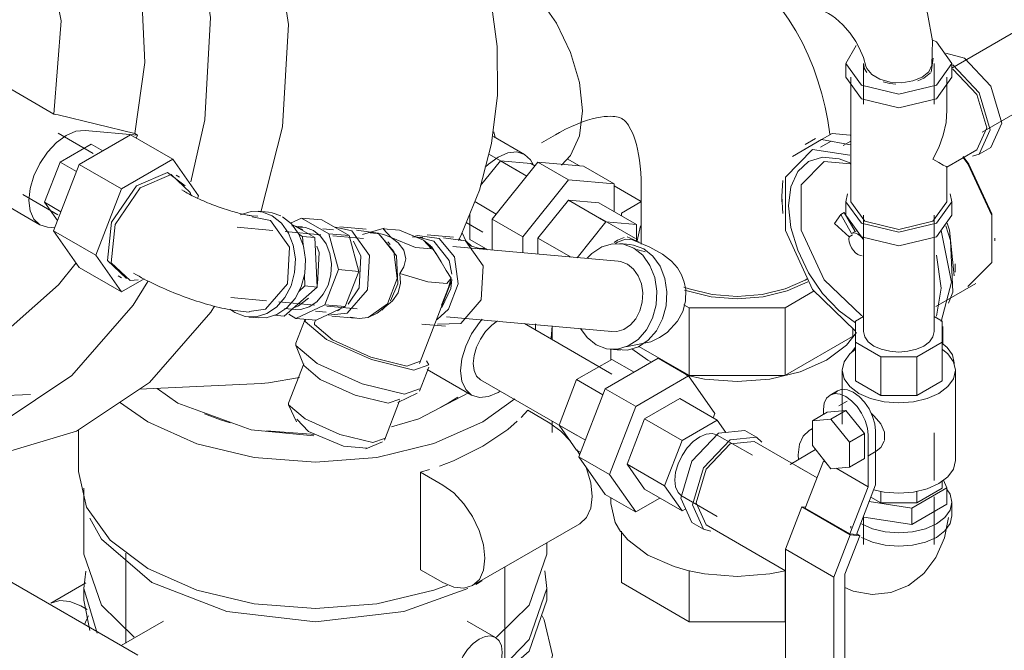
# Model space of a CAD drawing. Header units: centimetres. Extents: x -1589 to 108054, y -205274 to 31709.
# Tile 271 of 281: x 25607 to 25636, y 27437 to 27456. Entities that reach past the tile are written whole.
import ezdxf

# ---------------------------------------------------------------- set-up
doc = ezdxf.new("R2010")
doc.units = ezdxf.units.CM
doc.header["$LTSCALE"] = 0.01
doc.header["$MEASUREMENT"] = 0
doc.layers.add('P-PIPE', color=7, linetype='Continuous', lineweight=9)

msp = doc.modelspace()

# ---------------------------------------------------------------- linework, layer by layer
at = {"layer": 'P-PIPE'}
for p, q in [((25636.89481, 27455.44856), (25634.64325, 27454.14862)), ((25634.17462, 27454.93449), (25634.04775, 27455.00031)), ((25634.45578, 27454.59601), (25635.02315, 27454.44459)), ((25604.74205, 27454.37982), (25607.54688, 27452.76045)), ((25631.44325, 27454.28129), (25631.44325, 27453.87304)), ((25631.97325, 27454.28129), (25631.97325, 27453.05654)), ((25634.01921, 27454.02804), (25634.07679, 27454.44118)), ((25634.11325, 27453.05654), (25634.11325, 27454.28129)), ((25634.64325, 27453.87304), (25634.64325, 27454.28129)), ((25631.44325, 27453.87304), (25631.91188, 27453.21984)), ((25631.59325, 27453.87304), (25631.59325, 27450.11716)), ((25633.79985, 27453.84446), (25633.99749, 27454.00181)), ((25634.49325, 27452.83253), (25634.49325, 27453.87304)), ((25633.79985, 27453.84446), (25633.61597, 27453.75947)), ((25635.55565, 27452.21588), (25637.95981, 27453.60392)), ((25607.54688, 27452.76045), (25607.60954, 27452.74973)), ((25607.60954, 27452.74973), (25607.67149, 27452.73611)), ((25608.73509, 27451.56611), (25607.67443, 27452.17849)), ((25608.31068, 27451.23685), (25609.86203, 27452.13267)), ((25610.06702, 27452.12492), (25608.48543, 27452.26618)), ((25609.86203, 27452.13267), (25611.13482, 27451.39783)), ((25609.9905, 27452.1691), (25610.06702, 27452.12492)), ((25610.06702, 27452.12492), (25610.03196, 27452.03456)), ((25621.75172, 27451.54362), (25620.81566, 27452.08406)), ((25620.8591, 27452.05525), (25620.82038, 27452.22739)), ((25622.2603, 27451.89229), (25622.68457, 27452.13724)), ((25607.73303, 27451.31162), (25608.672, 27451.85383)), ((25608.672, 27451.85383), (25609.0256, 27451.64968)), ((25630.53008, 27452.02061), (25630.21188, 27451.8369)), ((25630.99827, 27451.94451), (25630.68008, 27451.7608)), ((25631.59325, 27451.94161), (25631.36041, 27451.80718)), ((25603.41626, 27451.56078), (25607.11974, 27449.42257)), ((25621.55369, 27451.04425), (25620.66943, 27451.55477)), ((25634.49348, 27451.15808), (25635.39459, 27451.67833)), ((25635.46959, 27451.54843), (25635.82315, 27451.75255)), ((25607.26362, 27450.10159), (25607.73303, 27451.31162)), ((25607.53513, 27449.23766), (25608.31068, 27451.23685)), ((25607.73303, 27451.31162), (25608.22868, 27451.02546)), ((25608.31068, 27451.23685), (25609.58347, 27450.502)), ((25611.13482, 27451.39783), (25609.58347, 27450.502)), ((25611.91061, 27450.29446), (25611.13482, 27451.39783)), ((25620.42376, 27450.60435), (25621.0211, 27451.34753)), ((25620.77363, 27449.59171), (25622.15242, 27451.30713)), ((25621.0211, 27451.34753), (25621.94038, 27451.26554)), ((25621.81601, 27450.88858), (25621.0211, 27451.34753)), ((25622.06238, 27451.19511), (25621.94038, 27451.26554)), ((25622.15242, 27451.30713), (25623.53135, 27451.18415)), ((25623.07166, 27450.77641), (25622.15242, 27451.30713)), ((25623.40788, 27451.19516), (25623.03263, 27451.41182)), ((25624.45059, 27450.65343), (25623.53135, 27451.18415)), ((25611.34071, 27450.85273), (25611.23426, 27450.91418)), ((25634.49325, 27450.11716), (25634.49325, 27451.15767)), ((25623.07166, 27450.77641), (25621.69287, 27449.06099)), ((25624.45059, 27450.65343), (25623.07166, 27450.77641)), ((25624.45065, 27449.81624), (25624.45059, 27450.65343)), ((25625.26421, 27450.12341), (25624.45059, 27450.59315)), ((25625.26421, 27450.64788), (25625.26421, 27448.93324)), ((25606.60943, 27450.33385), (25607.67009, 27449.72148)), ((25609.58347, 27450.502), (25608.80792, 27448.50282)), ((25611.47317, 27450.42984), (25611.40284, 27450.47045)), ((25611.87975, 27450.21493), (25611.91061, 27450.29446)), ((25607.65457, 27449.54555), (25607.26362, 27450.10159)), ((25607.26362, 27450.10159), (25607.75926, 27449.81543)), ((25620.89682, 27449.74497), (25620.24779, 27450.11969)), ((25622.15251, 27449.01999), (25623.07171, 27450.16361)), ((25623.07171, 27450.16361), (25623.99099, 27450.08162)), ((25624.20308, 27449.51041), (25623.07171, 27450.16361)), ((25625.12236, 27449.42843), (25623.99099, 27450.08162)), ((25625.25903, 27450.10958), (25624.66921, 27449.76905)), ((25629.50771, 27450.28046), (25629.50771, 27450.11716)), ((25631.44325, 27450.11716), (25631.44325, 27449.70891)), ((25631.59325, 27450.11716), (25632.01794, 27449.5252)), ((25634.64325, 27449.70891), (25634.64325, 27450.11716)), ((25613.69972, 27449.67626), (25613.516, 27449.69264)), ((25614.01924, 27449.79836), (25613.71304, 27449.82566)), ((25620.102, 27448.97831), (25620.10194, 27449.76073)), ((25624.66921, 27449.76905), (25624.66921, 27449.69005)), ((25631.28817, 27449.72775), (25631.0987, 27449.4582)), ((25631.28817, 27449.72775), (25631.39424, 27449.78899)), ((25631.61587, 27449.16016), (25631.28817, 27449.72775)), ((25631.39424, 27449.78899), (25631.72194, 27449.2214)), ((25631.44325, 27449.70891), (25631.91188, 27449.05571)), ((25631.97825, 27449.70891), (25631.97825, 27446.19695)), ((25634.10825, 27446.19695), (25634.10825, 27449.70891)), ((25615.02142, 27449.62267), (25614.68955, 27449.46528)), ((25614.71626, 27449.43937), (25615.41867, 27449.03383)), ((25615.84152, 27449.14918), (25615.02142, 27449.62267)), ((25615.63382, 27449.56805), (25615.02142, 27449.62267)), ((25615.63382, 27449.56805), (25616.45393, 27449.09457)), ((25619.99075, 27449.48709), (25620.48869, 27449.19961)), ((25620.7737, 27448.6546), (25620.77363, 27449.59171)), ((25621.69287, 27449.06099), (25620.77363, 27449.59171)), ((25624.20308, 27449.51041), (25623.33184, 27448.42646)), ((25625.09172, 27449.00733), (25624.03106, 27449.61971)), ((25625.12236, 27449.42843), (25624.20308, 27449.51041)), ((25625.1224, 27448.94755), (25625.12236, 27449.42843)), ((25631.0987, 27449.4582), (25631.54635, 27449.06125)), ((25607.35406, 27449.35024), (25607.57127, 27449.33084)), ((25608.31092, 27448.1343), (25607.53513, 27449.23766)), ((25607.53513, 27449.23766), (25608.80792, 27448.50282)), ((25614.15544, 27449.24909), (25613.07531, 27449.34542)), ((25615.60301, 27449.11999), (25614.52288, 27449.21632)), ((25615.04761, 27449.35525), (25614.72304, 27449.3842)), ((25615.05123, 27449.0666), (25614.93262, 27449.13508)), ((25614.94076, 27449.32194), (25615.05387, 27449.27819)), ((25615.98459, 27449.27169), (25615.66001, 27449.30064)), ((25616.13151, 27448.06707), (25615.84152, 27449.14918)), ((25616.45393, 27449.09457), (25615.84152, 27449.14918)), ((25616.04458, 27449.34756), (25616.53449, 27449.24042)), ((25616.97331, 27449.28391), (25616.17719, 27449.35491)), ((25616.67995, 27449.25883), (25617.33062, 27449.16942)), ((25617.51658, 27449.31586), (25616.85449, 27449.13054)), ((25617.40474, 27449.14504), (25617.08691, 27449.17338)), ((25619.60665, 27449.04906), (25618.81052, 27449.12006)), ((25625.14421, 27448.93324), (25625.24712, 27449.38451)), ((25631.64467, 27449.11802), (25631.54635, 27449.06125)), ((25631.72194, 27449.2214), (25631.61587, 27449.16016)), ((25631.61587, 27449.16016), (25631.72194, 27449.2214)), ((25631.72194, 27449.2214), (25631.77757, 27449.23857)), ((25615.06358, 27448.80799), (25615.05123, 27449.0666)), ((25615.05123, 27449.0666), (25615.41867, 27449.03383)), ((25615.41867, 27449.03383), (25615.48985, 27447.54262)), ((25616.88676, 27449.0055), (25615.96815, 27449.08742)), ((25616.45393, 27449.09457), (25616.74392, 27448.01246)), ((25617.69083, 27448.82742), (25617.62555, 27448.91027)), ((25618.67916, 27449.03138), (25618.36134, 27449.05973)), ((25618.57933, 27449.03386), (25619.01, 27448.92537)), ((25619.30351, 27449.02137), (25619.96395, 27448.93457)), ((25619.76633, 27448.99485), (25619.85371, 27448.9444)), ((25620.02926, 27448.84304), (25620.15172, 27448.77234)), ((25620.64241, 27448.66631), (25620.102, 27448.97831)), ((25621.69287, 27449.06099), (25621.69291, 27448.57262)), ((25622.15255, 27448.53163), (25622.15251, 27449.01999)), ((25623.15291, 27448.44241), (25622.15251, 27449.01999)), ((25624.92614, 27448.82564), (25624.61994, 27448.85295)), ((25625.21193, 27448.89586), (25624.84164, 27449.05452)), ((25625.26896, 27448.83898), (25625.26421, 27448.93324)), ((25635.94239, 27448.93324), (25635.94239, 27449.01489)), ((25608.80792, 27448.50282), (25609.58371, 27447.39945)), ((25619.0737, 27448.55445), (25618.9442, 27448.76203)), ((25624.57241, 27448.32007), (25619.58133, 27448.76519)), ((25634.7403, 27447.99427), (25634.7403, 27448.23921)), ((25609.58371, 27447.39945), (25608.31092, 27448.1343)), ((25609.95284, 27447.95897), (25610.02317, 27447.91837)), ((25615.12241, 27447.57539), (25615.10626, 27447.9138)), ((25615.72153, 27447.01022), (25616.13151, 27448.06707)), ((25616.74392, 27448.01246), (25616.13151, 27448.06707)), ((25616.74392, 27448.01246), (25616.33393, 27446.95561)), ((25609.48426, 27447.88309), (25609.59071, 27447.82164)), ((25609.58371, 27447.39945), (25610.26821, 27447.79472)), ((25618.57921, 27445.23776), (25619.54415, 27447.72513)), ((25634.16041, 27446.95744), (25635.36249, 27447.65146)), ((25615.48985, 27447.54262), (25614.49946, 27446.66432)), ((25614.93384, 27447.40817), (25615.12241, 27447.57539)), ((25615.12241, 27447.57539), (25615.48985, 27447.54262)), ((25629.61189, 27446.9154), (25630.49215, 27447.42362)), ((25612.8861, 27447.22384), (25613.96623, 27447.12751)), ((25614.33367, 27447.09474), (25615.4138, 27446.99841)), ((25613.25839, 27446.80411), (25613.44211, 27446.78772)), ((25614.50096, 27446.89408), (25614.82553, 27446.86514)), ((25614.85172, 27446.59772), (25615.72153, 27447.01022)), ((25615.43794, 27446.81052), (25615.76251, 27446.78157)), ((25616.33393, 27446.95561), (25615.46412, 27446.54311)), ((25615.72153, 27447.01022), (25616.33393, 27446.95561)), ((25615.77894, 27446.96584), (25616.69755, 27446.88392)), ((25616.18609, 27446.86036), (25616.10112, 27446.82532)), ((25617.44153, 27446.84691), (25617.51713, 27446.91396)), ((25626.55602, 27447.00807), (25626.71654, 27446.9154)), ((25626.71654, 27446.9154), (25629.61189, 27446.9154)), ((25626.71654, 27444.87416), (25626.71654, 27446.9154)), ((25629.61189, 27444.87416), (25629.61189, 27446.9154)), ((25613.42878, 27446.63831), (25613.73498, 27446.61101)), ((25614.20549, 27446.69054), (25614.49946, 27446.66432)), ((25614.64075, 27446.71952), (25614.85172, 27446.59772)), ((25615.12855, 27446.57303), (25614.84689, 27445.84696)), ((25615.46412, 27446.54311), (25614.85172, 27446.59772)), ((25615.43958, 27446.5453), (25615.40938, 27446.46745)), ((25615.93735, 27446.66559), (25616.65069, 27446.60197)), ((25618.65347, 27446.42335), (25619.3668, 27446.35974)), ((25619.39212, 27446.64361), (25624.38321, 27446.19849)), ((25624.38336, 27444.91575), (25621.74702, 27446.43784)), ((25622.08309, 27446.32045), (25622.07893, 27446.42775)), ((25631.97825, 27446.65143), (25631.73581, 27446.51146)), ((25631.73581, 27446.51146), (25631.73581, 27445.88115)), ((25631.91188, 27446.68527), (25631.98281, 27446.64584)), ((25634.35069, 27446.51016), (25634.10825, 27446.65013)), ((25634.35069, 27445.88245), (25634.35069, 27446.51016)), ((25622.08134, 27446.24986), (25622.08309, 27446.32045)), ((25631.65921, 27446.30394), (25631.65921, 27446.05618)), ((25634.36966, 27446.35141), (25634.36966, 27445.82068)), ((25629.62215, 27444.88008), (25631.64895, 27446.05025)), ((25631.73581, 27445.88115), (25632.49851, 27445.4408)), ((25631.73581, 27444.71458), (25631.73581, 27445.88115)), ((25633.58574, 27445.4408), (25634.35069, 27445.88245)), ((25634.35069, 27445.88245), (25634.35069, 27444.71588)), ((25614.85279, 27445.7564), (25615.09425, 27445.15841)), ((25624.33568, 27445.6656), (25624.64188, 27445.63829)), ((25624.35421, 27445.67723), (25624.35421, 27445.34549)), ((25625.19996, 27445.74975), (25626.70627, 27444.88008)), ((25631.72832, 27445.72088), (25631.60105, 27445.55942)), ((25623.32014, 27444.74846), (25624.38158, 27445.36129)), ((25624.18615, 27444.47278), (25625.77832, 27445.39202)), ((25624.38158, 27445.36129), (25625.05333, 27444.97345)), ((25625.77832, 27445.39202), (25626.69755, 27444.8613)), ((25632.49851, 27445.4408), (25633.58574, 27445.4408)), ((25632.49851, 27445.4408), (25632.49851, 27444.27423)), ((25633.58574, 27445.4408), (25633.58574, 27444.27423)), ((25634.71396, 27445.18761), (25634.71396, 27445.259)), ((25615.08967, 27445.22859), (25614.63012, 27444.04399)), ((25615.58552, 27444.75265), (25615.08854, 27445.17531)), ((25618.57611, 27444.40027), (25618.85891, 27445.12926)), ((25618.80622, 27445.05844), (25620.15172, 27444.28161)), ((25631.33669, 27445.03038), (25631.33669, 27443.40702)), ((25634.74981, 27442.30839), (25634.74981, 27445.03038)), ((25620.41922, 27444.74493), (25623.31836, 27443.07112)), ((25622.78941, 27443.38061), (25623.32014, 27444.74846)), ((25623.32014, 27444.74846), (25624.11504, 27444.28953)), ((25626.69755, 27444.8613), (25625.10539, 27443.94206)), ((25627.49364, 27443.72875), (25626.69755, 27444.8613)), ((25626.73105, 27444.87416), (25629.59737, 27444.87416)), ((25631.73581, 27444.71458), (25632.49851, 27444.27423)), ((25633.58574, 27444.27423), (25634.35069, 27444.71588)), ((25610.1255, 27444.46071), (25613.80463, 27444.63695)), ((25610.65888, 27444.47745), (25611.28911, 27444.04038)), ((25623.39006, 27442.421), (25624.18615, 27444.47278)), ((25624.18615, 27444.47278), (25625.09945, 27443.94549)), ((25631.1919, 27444.41426), (25630.96739, 27444.28465)), ((25631.09283, 27444.3259), (25631.19189, 27444.41426)), ((25605.23482, 27444.22644), (25606.83637, 27444.30316)), ((25617.52027, 27442.9228), (25617.97982, 27444.1074)), ((25617.92911, 27444.05866), (25618.51067, 27444.33738)), ((25626.43219, 27444.17737), (25625.37075, 27443.56454)), ((25626.43219, 27444.17737), (25627.56356, 27443.52417)), ((25631.48134, 27444.09981), (25631.23161, 27443.95563)), ((25632.49851, 27444.27423), (25633.58574, 27444.27423)), ((25614.6387, 27443.96465), (25614.868, 27443.47596)), ((25625.10539, 27443.94206), (25624.3093, 27441.89027)), ((25630.88237, 27443.76811), (25630.43336, 27443.50887)), ((25630.77012, 27443.84863), (25630.77012, 27443.7033)), ((25630.88237, 27443.76811), (25631.44363, 27443.81825)), ((25631.44363, 27443.81825), (25630.99462, 27443.55901)), ((25631.44363, 27443.81825), (25632.0049, 27443.12003)), ((25614.87743, 27443.55689), (25615.22953, 27443.18171)), ((25625.37075, 27443.56454), (25624.84002, 27442.19669)), ((25625.37075, 27443.56454), (25626.50212, 27442.91135)), ((25627.56356, 27443.52417), (25626.50212, 27442.91135)), ((25627.44159, 27443.5946), (25627.49364, 27443.72875)), ((25627.82086, 27443.15813), (25627.56356, 27443.52417)), ((25630.99462, 27443.55901), (25630.43336, 27443.50887)), ((25630.43336, 27443.50887), (25630.43337, 27442.76051)), ((25631.55589, 27442.86079), (25630.99462, 27443.55901)), ((25623.32014, 27442.62557), (25622.78941, 27443.38061)), ((25623.58432, 27442.92167), (25622.78941, 27443.38061)), ((25628.75208, 27443.01123), (25628.39853, 27443.21536)), ((25630.43336, 27443.27269), (25630.33406, 27443.21536)), ((25632.34167, 27443.20055), (25632.34167, 27441.57565)), ((25616.96155, 27442.6638), (25617.46043, 27442.87)), ((25626.50212, 27442.91135), (25625.9714, 27441.54349)), ((25628.626, 27442.46626), (25627.56534, 27443.07863)), ((25630.5735, 27441.78643), (25628.67708, 27442.88133)), ((25632.0049, 27443.12003), (25631.55589, 27442.86079)), ((25631.5559, 27442.11243), (25631.55589, 27442.86079)), ((25632.0049, 27443.12003), (25632.00491, 27442.37167)), ((25632.11717, 27441.5155), (25632.11716, 27443.0709)), ((25634.10825, 27441.70724), (25634.10825, 27443.14734)), ((25623.32014, 27442.62557), (25623.44211, 27442.55515)), ((25630.53255, 27442.63713), (25629.7619, 27442.1922)), ((25630.43337, 27442.76051), (25630.99464, 27442.06229)), ((25632.10469, 27442.44341), (25632.35442, 27442.58759)), ((25624.18615, 27441.28845), (25623.39006, 27442.421)), ((25624.3093, 27441.89027), (25623.39006, 27442.421)), ((25630.21949, 27440.874), (25630.77013, 27442.2932)), ((25630.77013, 27442.2932), (25630.8427, 27442.25131)), ((25632.00491, 27442.37167), (25631.5559, 27442.11243)), ((25625.9714, 27441.54349), (25624.84002, 27442.19669)), ((25624.84002, 27442.19669), (25625.37075, 27441.44165)), ((25630.24638, 27441.97397), (25629.99248, 27442.12056)), ((25630.99464, 27442.06229), (25631.5559, 27442.11243)), ((25631.14657, 27442.07587), (25632.11717, 27441.5155)), ((25624.3093, 27441.89027), (25625.10539, 27440.75772)), ((25634.35069, 27441.68747), (25634.35069, 27441.47541)), ((25634.49339, 27441.4829), (25634.38609, 27441.71411)), ((25625.37075, 27441.44165), (25626.50212, 27440.78846)), ((25625.9714, 27441.54349), (25626.50212, 27440.78846)), ((25632.11717, 27441.5155), (25631.56653, 27440.0963)), ((25631.76096, 27440.07893), (25632.34167, 27441.57565)), ((25632.49851, 27441.38132), (25632.49851, 27441.03376)), ((25633.43181, 27440.87), (25634.49339, 27441.4829)), ((25634.35069, 27441.47541), (25633.58574, 27441.03376)), ((25633.58574, 27441.38078), (25633.58574, 27441.03376)), ((25634.49339, 27441.4829), (25634.49339, 27440.99301)), ((25624.18615, 27441.28845), (25625.09945, 27440.76115)), ((25624.35421, 27441.19141), (25624.35421, 27441.01322)), ((25625.10539, 27440.75772), (25625.83037, 27441.17629)), ((25626.79853, 27440.44408), (25626.46716, 27441.17652)), ((25626.50034, 27441.234), (25627.561, 27440.62163)), ((25632.49851, 27441.03376), (25632.19861, 27441.20691)), ((25634.10825, 27439.77725), (25634.10825, 27441.21734)), ((25626.50212, 27440.78846), (25626.6136, 27440.85282)), ((25626.92677, 27441.03363), (25627.22708, 27440.36986)), ((25629.62317, 27439.63859), (25630.11669, 27440.91058)), ((25630.11669, 27440.91058), (25630.22977, 27440.90048)), ((25630.11669, 27440.91058), (25631.57598, 27440.06807)), ((25630.21949, 27440.874), (25631.56653, 27440.0963)), ((25632.14512, 27441.06905), (25633.43181, 27440.87)), ((25633.58574, 27441.03376), (25632.49851, 27441.03376)), ((25634.49339, 27440.99301), (25633.43181, 27440.3801)), ((25633.43181, 27440.87), (25633.43181, 27440.3801)), ((25634.64325, 27440.6458), (25634.64325, 27441.05404)), ((25631.97825, 27440.63897), (25631.97825, 27439.77725)), ((25633.43181, 27440.3801), (25631.98167, 27440.60444)), ((25626.79853, 27440.44408), (25627.15208, 27440.23995)), ((25627.22708, 27440.36986), (25629.62317, 27438.98647)), ((25631.59274, 27440.3272), (25631.59318, 27440.27036)), ((25624.66921, 27438.62606), (25624.66921, 27440.1774)), ((25631.57598, 27440.06807), (25631.08246, 27438.79607)), ((25631.41473, 27438.8851), (25631.86374, 27440.04237)), ((25631.56653, 27440.0963), (25631.76096, 27440.07893)), ((25631.86374, 27440.04237), (25631.57598, 27440.06807)), ((25631.77342, 27440.09452), (25631.86374, 27440.04237)), ((25629.62319, 27435.79815), (25629.62317, 27439.63859)), ((25629.62317, 27439.63859), (25631.08246, 27438.79607)), ((25626.71654, 27437.44404), (25626.71654, 27438.99538)), ((25629.61189, 27437.44404), (25629.61189, 27438.99299)), ((25631.08246, 27438.79607), (25631.08248, 27434.95564)), ((25631.41475, 27435.14747), (25631.41473, 27438.8851)), ((25626.71654, 27437.44404), (25624.66921, 27438.62606)), ((25629.61189, 27437.44404), (25626.71654, 27437.44404))]:
    msp.add_line(p, q, dxfattribs=at)
at = {"layer": 'P-PIPE', "color": 5, "true_color": 0x0000ff}
for p, q in [((25622.55327, 27446.00145), (25622.58619, 27446.375)), ((25622.58614, 27445.95338), (25622.58611, 27446.37465)), ((25619.47728, 27444.06007), (25619.20435, 27443.91308)), ((25619.73156, 27444.21749), (25619.47728, 27444.06007)), ((25620.49205, 27443.47419), (25621.45812, 27444.16782)), ((25621.84317, 27443.82458), (25621.64602, 27443.61098)), ((25621.84317, 27443.82458), (25622.51265, 27443.43806)), ((25622.58631, 27443.15931), (25622.58629, 27443.49378)), ((25608.28611, 27443.23333), (25608.28619, 27441.97539)), ((25615.43616, 27443.09341), (25613.95701, 27443.20579)), ((25623.32546, 27442.63076), (25623.41438, 27442.4862)), ((25618.88135, 27442.03967), (25618.61028, 27441.9578)), ((25619.27976, 27441.57128), (25618.61028, 27441.9578)), ((25618.61028, 27441.9578), (25618.61046, 27439.01297)), ((25608.45147, 27441.4778), (25608.45159, 27439.48693)), ((25603.16033, 27440.43529), (25610.07513, 27436.44303)), ((25620.18154, 27438.53697), (25623.41443, 27440.40375)), ((25622.42159, 27439.4878), (25622.42157, 27439.83053)), ((25609.72159, 27439.51473), (25609.72176, 27436.80073)), ((25618.61046, 27439.01297), (25619.27994, 27438.62644)), ((25621.15191, 27434.40684), (25621.15162, 27439.09722)), ((25608.50935, 27438.61762), (25607.45877, 27438.01107)), ((25608.45166, 27438.45001), (25608.45168, 27438.09746)), ((25622.42168, 27438.09834), (25622.42166, 27438.45089)), ((25608.54995, 27437.81235), (25608.36047, 27437.92175)), ((25608.63216, 27437.18675), (25608.45168, 27438.09761)), ((25610.85477, 27437.46341), (25609.58137, 27436.72811)), ((25620.86948, 27436.97243), (25620.01835, 27437.46383))]:
    msp.add_line(p, q, dxfattribs=at)
at = {"layer": 'P-PIPE'}
for points in [[(25608.65818, 27465.45622, 0), (25609.46024, 27465.05226, 0), (25611.48618, 27463.43223, 0), (25613.08854, 27461.18672, 0), (25614.15813, 27458.46878, 0), (25614.62205, 27455.46361, 0), (25614.44868, 27452.37603, 0), (25613.79276, 27449.80439, 0)], [(25611.67619, 27450.71698, 0), (25612.10329, 27452.58551, 0), (25612.27666, 27455.67309, 0), (25611.81274, 27458.67826, 0), (25610.74316, 27461.3962, 0), (25609.14079, 27463.64171, 0), (25607.70526, 27464.88585, 0)], [(25606.2239, 27462.96544, 0), (25607.65849, 27461.8558, 0), (25608.83712, 27460.3464, 0), (25609.69604, 27458.51887, 0), (25610.1888, 27456.47203, 0), (25610.28875, 27454.31659, 0), (25609.9905, 27452.1691, 0)], [(25604.17641, 27462.13008, 0), (25605.97598, 27460.54991, 0), (25607.21938, 27458.27519, 0), (25607.76383, 27455.5714, 0), (25607.54688, 27452.76045, 0)], [(25619.75267, 27448.94582, 0), (25619.84817, 27449.13619, 0), (25620.38711, 27450.46258, 0), (25620.75167, 27451.87295, 0), (25620.93214, 27453.32975, 0), (25620.92371, 27454.79421, 0), (25620.72661, 27456.22732, 0), (25620.34609, 27457.59095, 0), (25619.79228, 27458.84879, 0), (25619.31548, 27459.63905, 0)], [(25634.04071, 27454.2404, 0), (25634.05368, 27454.97076, 0), (25633.90938, 27455.79321, 0), (25633.59773, 27456.64654, 0), (25633.13644, 27457.44888, 0), (25632.68008, 27458.01028, 0), (25632.14401, 27458.48831, 0)], [(25620.2816, 27457.75085, 0), (25620.8103, 27457.50645, 0), (25621.50575, 27456.99921, 0), (25622.1538, 27456.3151, 0), (25622.7103, 27455.50073, 0), (25623.13732, 27454.6116, 0), (25623.40575, 27453.70832, 0), (25623.49731, 27452.85242, 0)], [(25627.58457, 27457.64557, 0), (25627.9468, 27457.41937, 0), (25628.29212, 27457.16904, 0), (25628.61873, 27456.89639, 0), (25628.9252, 27456.6034, 0), (25629.21049, 27456.29219, 0), (25629.474, 27455.96484, 0), (25629.71548, 27455.62339, 0), (25629.93499, 27455.26969, 0), (25630.13287, 27454.90542, 0), (25630.30961, 27454.53204, 0), (25630.46584, 27454.15081, 0), (25630.60227, 27453.76277, 0), (25630.71963, 27453.36882, 0), (25630.81863, 27452.96968, 0), (25630.89997, 27452.56595, 0), (25630.96432, 27452.15814, 0)], [(25593.88023, 27457.05606, 0), (25593.74719, 27456.34181, 0), (25593.57383, 27453.25422, 0), (25594.03774, 27450.24906, 0), (25595.10733, 27447.53111, 0), (25596.70969, 27445.28561, 0), (25598.73564, 27443.66557, 0), (25601.04709, 27442.78141, 0), (25603.48654, 27442.69337, 0), (25605.88774, 27443.40746, 0), (25608.08705, 27444.87501, 0), (25609.93459, 27446.99601, 0), (25610.38102, 27447.70626, 0)], [(25630.7528, 27455.86416, 0), (25630.7836, 27455.85536, 0), (25630.82362, 27455.84016, 0), (25630.92017, 27455.79287, 0), (25631.02371, 27455.72915, 0), (25631.1324, 27455.64955, 0), (25631.2441, 27455.55483, 0), (25631.35616, 27455.44639, 0), (25631.57162, 27455.19533, 0), (25631.74161, 27454.94664, 0), (25631.85, 27454.75303, 0), (25631.97573, 27454.46489, 0), (25632.05107, 27454.20872, 0)], [(25631.75029, 27454.82543, 0), (25631.44325, 27454.28129, 0), (25631.91188, 27453.62809, 0)], [(25631.91188, 27453.62809, 0), (25633.04325, 27453.35753, 0), (25634.17462, 27453.62809, 0), (25634.64325, 27454.28129, 0), (25634.17462, 27454.93449, 0)], [(25635.02315, 27454.44459, 0), (25635.82315, 27453.60007, 0), (25636.15452, 27452.485, 0), (25635.82315, 27451.75255, 0)], [(25632.07676, 27454.01621, 0), (25632.00971, 27454.1214, 0), (25631.97325, 27454.28129, 0)], [(25632.05107, 27454.20872, 0), (25632.07734, 27454.13172, 0), (25632.22428, 27453.95007, 0), (25632.46976, 27453.80836, 0), (25632.78467, 27453.7236, 0), (25633.13036, 27453.70615, 0), (25633.46595, 27453.75806, 0), (25633.75036, 27453.87304, 0)], [(25633.75036, 27453.87304, 0), (25633.94951, 27454.03724, 0), (25634.03942, 27454.231, 0)], [(25634.66959, 27454.24046, 0), (25635.46959, 27453.39595, 0), (25635.80096, 27452.28087, 0), (25635.46959, 27451.54843, 0), (25635.26436, 27451.48546, 0)], [(25631.91188, 27453.21984, 0), (25633.04325, 27452.94928, 0), (25634.17462, 27453.21984, 0), (25634.64325, 27453.87304, 0)], [(25635.39459, 27451.67833, 0), (25635.6949, 27452.34211, 0), (25635.39459, 27453.35265, 0), (25634.66959, 27454.11799, 0)], [(25632.95391, 27453.66568, 0), (25632.76631, 27453.68457, 0), (25632.56894, 27453.72754, 0)], [(25607.67149, 27452.73611, 0), (25608.8312, 27452.45243, 0), (25609.9905, 27452.1691, 0)], [(25624.68457, 27452.62262, 0), (25624.66185, 27452.6347, 0), (25624.63652, 27452.64599, 0), (25624.6068, 27452.65686, 0), (25624.57093, 27452.66731, 0), (25624.52729, 27452.67695, 0), (25624.47446, 27452.6851, 0), (25624.41134, 27452.69087, 0), (25624.33711, 27452.69318, 0), (25624.25126, 27452.69089, 0), (25624.15358, 27452.68285, 0), (25624.04412, 27452.66797, 0), (25623.92313, 27452.64521, 0), (25623.79107, 27452.61367, 0), (25623.64851, 27452.57255, 0), (25623.49614, 27452.5212, 0), (25623.33471, 27452.45909, 0), (25623.16503, 27452.38579, 0), (25622.98793, 27452.30102, 0), (25622.80424, 27452.20458, 0), (25622.68457, 27452.13724, 0)], [(25623.49731, 27452.85242, 0), (25623.40575, 27452.10225, 0), (25623.13732, 27451.50892, 0), (25622.86789, 27451.2208, 0)], [(25634.06855, 27451.40314, 0), (25634.24636, 27451.75517, 0), (25634.38151, 27452.12321, 0), (25634.46704, 27452.5002, 0), (25634.49274, 27452.87645, 0)], [(25624.68457, 27452.62262, 0), (25624.70639, 27452.60899, 0), (25624.72883, 27452.5927, 0), (25624.7531, 27452.5724, 0), (25624.78008, 27452.54656, 0), (25624.81025, 27452.51358, 0), (25624.84373, 27452.47191, 0), (25624.88028, 27452.42013, 0), (25624.9194, 27452.35699, 0), (25624.96034, 27452.2815, 0), (25625.00222, 27452.19289, 0), (25625.04406, 27452.09065, 0), (25625.08484, 27451.9745, 0), (25625.12356, 27451.84435, 0), (25625.15923, 27451.70034, 0), (25625.19095, 27451.54271, 0), (25625.21786, 27451.37185, 0), (25625.23923, 27451.18825, 0), (25625.25437, 27450.99249, 0), (25625.2627, 27450.78519, 0), (25625.26421, 27450.64788, 0)], [(25608.48543, 27452.26618, 0), (25608.21256, 27452.23915, 0), (25607.91974, 27452.1146, 0), (25607.62692, 27451.90103, 0), (25607.35406, 27451.61298, 0), (25607.11974, 27451.27009, 0), (25606.93995, 27450.89572, 0), (25606.82692, 27450.51539, 0), (25606.78837, 27450.15501, 0), (25606.82692, 27449.83915, 0), (25606.93995, 27449.58933, 0), (25607.11974, 27449.42257, 0), (25607.35406, 27449.35024, 0)], [(25631.57171, 27452.1262, 0), (25631.02799, 27452.17431, 0), (25630.14801, 27451.66625, 0)], [(25629.82981, 27451.48254, 0), (25630.7098, 27451.9906, 0), (25631.57928, 27451.83383, 0)], [(25622.00525, 27451.24206, 0), (25621.93152, 27451.37686, 0), (25621.75172, 27451.54362, 0), (25621.51741, 27451.61595, 0), (25621.24454, 27451.58892, 0), (25620.95172, 27451.46438, 0), (25620.6589, 27451.2508, 0), (25620.56235, 27451.15964, 0)], [(25631.72936, 27446.22446, 0), (25630.44045, 27447.46485, 0), (25629.61846, 27449.24582, 0), (25629.61846, 27450.86061, 0), (25630.44045, 27451.69243, 0), (25631.56391, 27451.52293, 0)], [(25634.98682, 27451.47642, 0), (25635.15539, 27451.25277, 0), (25635.84894, 27449.75008, 0), (25635.84894, 27448.38759, 0)], [(25631.58922, 27451.27624, 0), (25631.23914, 27451.40719, 0), (25630.74403, 27451.45623, 0), (25630.31887, 27451.32499, 0), (25629.99263, 27451.02241, 0), (25629.78755, 27450.56911, 0), (25629.7176, 27449.99598, 0), (25629.78755, 27449.34208, 0), (25629.99263, 27448.65197, 0), (25630.31887, 27447.97269, 0), (25630.74403, 27447.35051, 0), (25631.23914, 27446.82785, 0), (25631.7347, 27446.46148, 0)], [(25631.57308, 27451.26021, 0), (25630.78836, 27451.32669, 0), (25630.09399, 27450.62401, 0), (25630.09399, 27449.25992, 0), (25630.78836, 27447.75546, 0), (25631.91188, 27446.68527, 0)], [(25634.49274, 27451.15824, 0), (25634.46704, 27451.17307, 0), (25634.38151, 27451.22246, 0), (25634.24636, 27451.30048, 0), (25634.06855, 27451.40314, 0)], [(25634.96876, 27451.46426, 0), (25635.12624, 27451.254, 0), (25635.84548, 27449.69566, 0), (25635.84548, 27448.28271, 0), (25635.12624, 27447.55487, 0)], [(25609.28756, 27449.49422, 0), (25610.03889, 27450.59382, 0), (25610.97789, 27450.9933, 0), (25611.5062, 27450.59721, 0)], [(25611.67549, 27450.33605, 0), (25611.66095, 27450.3972, 0), (25611.08433, 27450.93185, 0), (25610.14533, 27450.53236, 0), (25609.394, 27449.43276, 0)], [(25629.54657, 27449.76094, 0), (25629.50771, 27450.28046, 0), (25629.54657, 27450.7551, 0)], [(25613.516, 27449.69264, 0), (25613.49669, 27449.69458, 0), (25613.47248, 27449.69752, 0), (25613.44387, 27449.70152, 0), (25613.41125, 27449.70666, 0), (25613.37499, 27449.71297, 0), (25613.33541, 27449.72047, 0), (25613.29281, 27449.72916, 0), (25613.24744, 27449.73904, 0), (25613.19955, 27449.75009, 0), (25613.14937, 27449.7623, 0), (25613.0971, 27449.77564, 0), (25613.04296, 27449.79009, 0), (25612.98713, 27449.80561, 0), (25612.92979, 27449.82217, 0), (25612.87113, 27449.83974, 0), (25612.81132, 27449.85826, 0), (25612.75053, 27449.87771, 0), (25612.68893, 27449.89803, 0), (25612.62667, 27449.91918, 0), (25612.56392, 27449.94111, 0), (25612.50084, 27449.96377, 0), (25612.43758, 27449.9871, 0), (25612.37431, 27450.01105, 0), (25612.31117, 27450.03556, 0), (25612.24831, 27450.06058, 0), (25612.1859, 27450.08603, 0), (25612.12408, 27450.11186, 0), (25612.06301, 27450.138, 0), (25612.00283, 27450.16438, 0), (25611.9437, 27450.19093, 0), (25611.88577, 27450.21757, 0), (25611.82919, 27450.24422, 0), (25611.77412, 27450.2708, 0), (25611.72072, 27450.29723, 0), (25611.66913, 27450.3234, 0), (25611.61952, 27450.34923, 0), (25611.57206, 27450.37459, 0), (25611.52691, 27450.39938, 0), (25611.48424, 27450.42347, 0), (25611.47317, 27450.42984, 0)], [(25631.49791, 27450.35655, 0), (25631.44325, 27450.11716, 0), (25631.91188, 27449.46396, 0)], [(25631.91188, 27449.46396, 0), (25633.04325, 27449.1934, 0), (25634.17462, 27449.46396, 0), (25634.64325, 27450.11716, 0), (25634.58931, 27450.355, 0)], [(25632.01794, 27449.5252, 0), (25633.04325, 27449.28, 0), (25634.06855, 27449.5252, 0), (25634.49325, 27450.11716, 0)], [(25614.70228, 27447.57879, 0), (25614.81012, 27447.9784, 0), (25614.83351, 27448.39529, 0), (25614.77085, 27448.80105, 0), (25614.62642, 27449.16804, 0), (25614.41006, 27449.47123, 0), (25614.13651, 27449.68997, 0), (25613.82442, 27449.80935, 0), (25613.49505, 27449.82123, 0), (25613.17085, 27449.72482, 0)], [(25614.0195, 27449.79819, 0), (25614.13062, 27449.78204, 0), (25614.39244, 27449.6899, 0)], [(25631.91188, 27449.05571, 0), (25633.04325, 27448.78515, 0), (25634.17462, 27449.05571, 0), (25634.64325, 27449.70891, 0)], [(25609.74064, 27447.80398, 0), (25609.16402, 27448.33863, 0), (25609.28756, 27449.49422, 0)], [(25609.394, 27449.43276, 0), (25609.27046, 27448.27717, 0), (25609.84708, 27447.74252, 0), (25610.09201, 27447.75927, 0)], [(25614.59622, 27447.64003, 0), (25614.65836, 27448.7477, 0), (25614.08349, 27449.55328, 0), (25613.52831, 27449.66466, 0)], [(25614.44271, 27449.66266, 0), (25614.71626, 27449.44392, 0), (25614.93262, 27449.14073, 0), (25615.07705, 27448.77375, 0), (25615.13971, 27448.36798, 0), (25615.11632, 27447.95109, 0), (25615.00848, 27447.55148, 0)], [(25634.49942, 27449.47119, 0), (25634.57354, 27449.25386, 0), (25634.7133, 27447.87852, 0)], [(25615.37845, 27449.24924, 0), (25615.59216, 27449.07835, 0), (25615.76119, 27448.84148, 0), (25615.87402, 27448.55478, 0), (25615.92297, 27448.23778, 0), (25615.9047, 27447.91208, 0), (25615.82045, 27447.59989, 0), (25615.67597, 27447.32247, 0), (25615.4811, 27447.09873, 0), (25615.24912, 27446.94393, 0), (25614.99584, 27446.8686, 0), (25614.74, 27446.87758, 0)], [(25614.8773, 27449.35179, 0), (25615.13462, 27449.34251, 0), (25615.37845, 27449.24924, 0)], [(25616.53449, 27449.24042, 0), (25617.06972, 27448.4904, 0), (25617.01186, 27447.45911, 0), (25616.39482, 27446.75068, 0), (25615.82968, 27446.69712, 0)], [(25617.33062, 27449.16942, 0), (25617.79984, 27448.61226, 0), (25617.9092, 27447.79922, 0), (25617.61713, 27447.03942, 0), (25617.03467, 27446.62175, 0)], [(25617.72668, 27449.03982, 0), (25617.49857, 27449.13051, 0), (25617.40474, 27449.14504, 0)], [(25617.72668, 27449.03982, 0), (25617.48311, 27449.29936, 0), (25617.9703, 27449.25591, 0), (25618.70106, 27448.95292, 0)], [(25619.86278, 27449.17488, 0), (25619.97193, 27448.9391, 0), (25620.15172, 27448.77234, 0), (25620.38604, 27448.70001, 0), (25620.55185, 27448.70517, 0)], [(25631.9866, 27448.95618, 0), (25631.94012, 27449.02225, 0), (25631.87533, 27449.09064, 0), (25631.80581, 27449.14134, 0), (25631.73629, 27449.17091, 0), (25631.6715, 27449.17733, 0), (25631.61587, 27449.16016, 0)], [(25634.32415, 27446.50336, 0), (25634.63424, 27447.68808, 0), (25634.3167, 27449.25031, 0)], [(25634.46376, 27449.38461, 0), (25634.60645, 27448.9425, 0), (25634.66748, 27447.38931, 0), (25634.54209, 27447.05691, 0)], [(25616.58697, 27448.92767, 0), (25616.811, 27448.47122, 0), (25616.75743, 27447.51632, 0), (25616.42879, 27447.0248, 0)], [(25617.41775, 27449.06737, 0), (25617.87974, 27448.48073, 0), (25617.92692, 27447.64057, 0), (25617.70591, 27447.12696, 0)], [(25617.98326, 27447.947, 0), (25618.10984, 27448.15395, 0), (25618.16599, 27448.39322, 0), (25618.10476, 27448.65112, 0), (25617.93916, 27448.87614, 0), (25617.72668, 27449.03982, 0)], [(25618.70106, 27448.95292, 0), (25618.94463, 27448.69338, 0), (25618.45744, 27448.73683, 0), (25617.72668, 27449.03982, 0)], [(25618.44464, 27449.07275, 0), (25618.51716, 27449.09499, 0), (25619.16783, 27449.00557, 0)], [(25618.70106, 27448.95292, 0), (25618.90129, 27448.79033, 0), (25619.06689, 27448.56532, 0), (25619.22782, 27448.29853, 0), (25619.38809, 27448.03995, 0), (25619.53642, 27447.80848, 0)], [(25619.01, 27448.92537, 0), (25619.47199, 27448.33873, 0), (25619.55385, 27447.92696, 0)], [(25619.16783, 27449.00557, 0), (25619.63705, 27448.44842, 0), (25619.74641, 27447.63537, 0), (25619.45434, 27446.87557, 0), (25619.11451, 27446.56211, 0)], [(25619.96395, 27448.93457, 0), (25620.49917, 27448.18455, 0), (25620.44132, 27447.15326, 0), (25619.82428, 27446.44483, 0), (25619.12549, 27446.41779, 0)], [(25625.60918, 27446.60608, 0), (25625.71702, 27447.00569, 0), (25625.74041, 27447.42258, 0), (25625.67775, 27447.82834, 0), (25625.53332, 27448.19532, 0), (25625.31696, 27448.49852, 0), (25625.04341, 27448.71725, 0), (25624.73132, 27448.83664, 0), (25624.40195, 27448.84852, 0), (25624.07775, 27448.7521, 0), (25623.78081, 27448.55395, 0), (25623.63837, 27448.40812, 0)], [(25624.75643, 27449.03866, 0), (25624.55666, 27448.9543, 0), (25624.45181, 27448.88533, 0)], [(25625.01121, 27448.96853, 0), (25624.79863, 27448.98751, 0), (25624.55683, 27448.89729, 0), (25624.48907, 27448.85445, 0)], [(25624.9264, 27448.82548, 0), (25625.03752, 27448.80933, 0), (25625.34961, 27448.68995, 0), (25625.62316, 27448.47121, 0), (25625.83952, 27448.16802, 0), (25625.98395, 27447.80103, 0), (25626.04661, 27447.39527, 0), (25626.02322, 27446.97838, 0), (25625.91538, 27446.57877, 0)], [(25625.01096, 27448.96862, 0), (25625.53062, 27448.74458, 0), (25625.91099, 27448.53557, 0), (25626.17985, 27448.32706, 0), (25626.35903, 27448.12245, 0), (25626.48428, 27447.912, 0), (25626.5681, 27447.68999, 0), (25626.61179, 27447.46428, 0), (25626.60578, 27447.11967, 0), (25626.52384, 27446.80653, 0)], [(25631.54635, 27449.06125, 0), (25631.5372, 27448.98626, 0), (25631.54635, 27448.9007, 0), (25631.57318, 27448.8104, 0), (25631.61587, 27448.72151, 0), (25631.6715, 27448.6401, 0), (25631.73629, 27448.57171, 0), (25631.80581, 27448.521, 0), (25631.87533, 27448.49143, 0), (25631.94012, 27448.48502, 0)], [(25615.48188, 27448.77136, 0), (25615.54945, 27448.58372, 0), (25615.49588, 27447.62883, 0)], [(25625.38579, 27448.60576, 0), (25625.36702, 27448.60992, 0), (25625.27517, 27448.63497, 0), (25625.13794, 27448.67899, 0)], [(25634.18018, 27448.5028, 0), (25634.31604, 27447.50437, 0), (25634.18018, 27446.66281, 0)], [(25608.22226, 27448.27036, 0), (25607.68676, 27447.61034, 0), (25606.25689, 27446.33814, 0), (25604.64685, 27445.50536, 0), (25602.94371, 27445.15703, 0), (25601.23957, 27445.312, 0), (25599.62659, 27445.96187, 0)], [(25624.85429, 27448.22974, 0), (25625.03637, 27448.08415, 0), (25625.18038, 27447.88233, 0), (25625.27652, 27447.63806, 0), (25625.31823, 27447.36798, 0), (25625.30266, 27447.09048, 0), (25625.23088, 27446.82449, 0), (25625.10778, 27446.58813, 0), (25624.94175, 27446.39751, 0), (25624.7441, 27446.26562, 0), (25624.52831, 27446.20144, 0), (25624.30907, 27446.20935, 0)], [(25624.57259, 27448.31996, 0), (25624.64655, 27448.30921, 0), (25624.85429, 27448.22974, 0)], [(25613.25839, 27446.80411, 0), (25613.17748, 27446.81221, 0), (25613.09709, 27446.82191, 0), (25613.01693, 27446.83312, 0), (25612.93674, 27446.84575, 0), (25612.85635, 27446.85973, 0), (25612.77562, 27446.87501, 0), (25612.69446, 27446.89156, 0), (25612.61279, 27446.90933, 0), (25612.53058, 27446.9283, 0), (25612.44782, 27446.94843, 0), (25612.36449, 27446.9697, 0), (25612.28062, 27446.99208, 0), (25612.19623, 27447.01554, 0), (25612.11136, 27447.04005, 0), (25612.02607, 27447.06559, 0), (25611.94041, 27447.09213, 0), (25611.85443, 27447.11963, 0), (25611.76822, 27447.14807, 0), (25611.68184, 27447.17741, 0), (25611.59537, 27447.20763, 0), (25611.5089, 27447.23869, 0), (25611.4225, 27447.27056, 0), (25611.33625, 27447.3032, 0), (25611.25025, 27447.33659, 0), (25611.16457, 27447.37069, 0), (25611.07931, 27447.40546, 0), (25610.99454, 27447.44088, 0), (25610.91035, 27447.47691, 0), (25610.82682, 27447.51353, 0), (25610.74402, 27447.5507, 0), (25610.66204, 27447.5884, 0), (25610.58095, 27447.62661, 0), (25610.5008, 27447.6653, 0), (25610.42167, 27447.70446, 0), (25610.34359, 27447.74407, 0), (25610.26664, 27447.78413, 0), (25610.19083, 27447.82465, 0), (25610.11621, 27447.86563, 0), (25610.04278, 27447.90709, 0), (25610.02317, 27447.91837, 0)], [(25617.53763, 27446.93247, 0), (25617.76821, 27447.12368, 0), (25617.93402, 27447.37099, 0), (25618.00486, 27447.65579, 0), (25617.98326, 27447.947, 0)], [(25619.53642, 27447.80848, 0), (25619.40264, 27447.64739, 0), (25618.82593, 27447.69882, 0), (25617.98326, 27447.947, 0)], [(25614.59622, 27447.64003, 0), (25613.93347, 27446.87912, 0), (25613.44062, 27446.7999, 0)], [(25619.53642, 27447.80848, 0), (25619.45052, 27447.52686, 0), (25619.3462, 27447.24505, 0), (25619.23883, 27446.99252, 0)], [(25619.55495, 27447.77401, 0), (25619.51917, 27447.49857, 0), (25619.25163, 27446.92231, 0)], [(25630.29415, 27447.79703, 0), (25630.21482, 27447.74932, 0), (25629.61421, 27447.48324, 0), (25628.91479, 27447.31597, 0), (25628.16421, 27447.25892, 0), (25627.41364, 27447.31597, 0), (25626.71421, 27447.48324, 0), (25626.55124, 27447.54187, 0)], [(25630.29967, 27447.70033, 0), (25629.67421, 27447.42324, 0), (25628.94585, 27447.24905, 0), (25628.16421, 27447.18964, 0), (25627.38258, 27447.24905, 0), (25626.65421, 27447.42324, 0), (25626.57438, 27447.45082, 0)], [(25612.85821, 27446.87538, 0), (25613.00531, 27446.77401, 0), (25613.3174, 27446.65463, 0), (25613.64677, 27446.64275, 0), (25613.97097, 27446.73916, 0), (25614.26791, 27446.93732, 0), (25614.51734, 27447.2237, 0), (25614.70228, 27447.57879, 0)], [(25615.00848, 27447.55148, 0), (25614.82355, 27447.19639, 0), (25614.57411, 27446.91001, 0), (25614.27717, 27446.71186, 0), (25613.95297, 27446.61544, 0), (25613.62361, 27446.62732, 0)], [(25615.22818, 27447.21058, 0), (25614.92454, 27446.97287, 0), (25614.83348, 27446.93669, 0)], [(25612.39565, 27446.96053, 0), (25612.27998, 27446.78653, 0), (25610.43244, 27444.66552, 0), (25608.23313, 27443.19798, 0), (25605.83193, 27442.48389, 0), (25603.39248, 27442.57193, 0)], [(25617.03467, 27446.62175, 0), (25617.29998, 27446.75279, 0), (25617.53763, 27446.93247, 0)], [(25624.80672, 27445.73709, 0), (25625.55443, 27445.89324, 0), (25625.82236, 27446.01765, 0), (25626.05063, 27446.17094, 0), (25626.36642, 27446.50877, 0), (25626.52384, 27446.80653, 0)], [(25615.76949, 27445.96184, 0), (25615.12823, 27446.50719, 0), (25615.13466, 27446.57043, 0)], [(25615.95321, 27445.94545, 0), (25615.40814, 27446.40901, 0), (25615.40938, 27446.46745, 0)], [(25616.48613, 27446.62873, 0), (25616.75329, 27446.59701, 0), (25617.03467, 27446.62175, 0)], [(25620.46884, 27446.56976, 0), (25620.38604, 27446.47202, 0), (25620.15172, 27446.12913, 0), (25619.97193, 27445.75476, 0), (25619.8589, 27445.37443, 0), (25619.82035, 27445.01405, 0)], [(25620.19865, 27445.23247, 0), (25620.22431, 27445.47234, 0), (25620.29955, 27445.7255, 0), (25620.41922, 27445.97469, 0), (25620.57519, 27446.20293, 0), (25620.75681, 27446.39466, 0), (25620.93161, 27446.52488, 0)], [(25623.4373, 27446.29605, 0), (25623.63866, 27446.02004, 0), (25623.91221, 27445.8013, 0), (25624.2243, 27445.68192, 0), (25624.55367, 27445.67003, 0), (25624.87787, 27445.76645, 0), (25625.17481, 27445.9646, 0), (25625.42424, 27446.25099, 0), (25625.60918, 27446.60608, 0)], [(25625.91538, 27446.57877, 0), (25625.73044, 27446.22368, 0), (25625.48101, 27445.9373, 0), (25625.18407, 27445.73914, 0), (25624.85987, 27445.64273, 0), (25624.5305, 27445.65461, 0)], [(25630.85829, 27445.33657, 0), (25631.46377, 27445.79214, 0), (25631.76062, 27446.16631, 0)], [(25633.79632, 27445.76217, 0), (25633.57575, 27445.66445, 0), (25633.31889, 27445.60303, 0), (25633.04325, 27445.58207, 0), (25632.76761, 27445.60303, 0), (25632.51075, 27445.66445, 0), (25632.29018, 27445.76217, 0), (25632.12093, 27445.88951, 0), (25632.01454, 27446.03781, 0), (25631.97825, 27446.19695, 0)], [(25634.10825, 27446.19695, 0), (25634.07196, 27446.03781, 0), (25633.96557, 27445.88951, 0), (25633.79632, 27445.76217, 0)], [(25615.48669, 27445.23285, 0), (25614.84543, 27445.77821, 0), (25614.84689, 27445.84696, 0)], [(25618.78653, 27445.31715, 0), (25618.86036, 27445.19802, 0), (25618.40851, 27445.03611, 0), (25617.12823, 27445.35249, 0), (25615.76949, 27445.96184, 0)], [(25618.58045, 27445.2962, 0), (25618.19638, 27445.15858, 0), (25617.10814, 27445.42751, 0), (25615.95321, 27445.94545, 0)], [(25624.9864, 27445.67873, 0), (25625.47013, 27445.33657, 0), (25625.57885, 27445.27632, 0)], [(25631.72405, 27445.65522, 0), (25631.56532, 27445.52302, 0), (25631.39484, 27445.28539, 0), (25631.33669, 27445.03038, 0), (25631.39484, 27444.77537, 0), (25631.56532, 27444.53774, 0), (25631.83653, 27444.33368, 0), (25632.18997, 27444.1771, 0), (25632.60156, 27444.07867, 0), (25633.04325, 27444.0451, 0), (25633.48494, 27444.07867, 0), (25633.89653, 27444.1771, 0), (25634.24997, 27444.33368, 0)], [(25634.24997, 27444.33368, 0), (25634.52117, 27444.53774, 0), (25634.69166, 27444.77537, 0), (25634.74981, 27445.03038, 0), (25634.69166, 27445.28539, 0), (25634.52117, 27445.52302, 0), (25634.36109, 27445.65624, 0)], [(25634.71396, 27445.259, 0), (25634.65944, 27445.49809, 0), (25634.4996, 27445.72088, 0), (25634.38146, 27445.82258, 0)], [(25626.62326, 27444.88048, 0), (25627.17811, 27444.76724, 0), (25628.16421, 27444.69229, 0), (25629.15031, 27444.76724, 0), (25630.06921, 27444.98699, 0), (25630.85829, 27445.33657, 0)], [(25618.57756, 27444.46903, 0), (25618.12571, 27444.30712, 0), (25616.84543, 27444.6235, 0), (25615.48669, 27445.23285, 0)], [(25619.82035, 27445.01405, 0), (25619.8589, 27444.69819, 0), (25619.97193, 27444.44837, 0), (25620.15172, 27444.28161, 0), (25620.38604, 27444.20928, 0), (25620.6589, 27444.23631, 0), (25620.95172, 27444.36086, 0), (25621.01766, 27444.40121, 0)], [(25620.41922, 27444.74493, 0), (25620.29955, 27444.85593, 0), (25620.22431, 27445.02222, 0), (25620.19865, 27445.23247, 0)], [(25613.80463, 27444.63695, 0), (25614.02383, 27444.65171, 0), (25614.95597, 27444.81034, 0)], [(25617.98095, 27444.16069, 0), (25617.63076, 27444.03521, 0), (25616.63854, 27444.28041, 0), (25615.58552, 27444.75265, 0)], [(25617.73327, 27443.32197, 0), (25618.55666, 27443.56761, 0), (25620.05594, 27444.35111, 0)], [(25631.1919, 27444.41426, 0), (25631.33138, 27444.45732, 0), (25631.49382, 27444.44123, 0), (25631.66814, 27444.36709, 0), (25631.84246, 27444.23995, 0), (25632.0049, 27444.06847, 0), (25632.14439, 27443.86434, 0), (25632.25143, 27443.64148, 0), (25632.31872, 27443.41506, 0), (25632.34167, 27443.20052, 0)], [(25630.96739, 27444.28464, 0), (25630.86035, 27444.18537, 0), (25630.79307, 27444.03665, 0), (25630.77012, 27443.84861, 0)], [(25632.11716, 27443.07093, 0), (25632.09421, 27443.28544, 0), (25632.02692, 27443.51186, 0), (25631.91989, 27443.73472, 0), (25631.7804, 27443.93885, 0), (25631.61796, 27444.11033, 0), (25631.44364, 27444.23747, 0), (25631.26932, 27444.31161, 0), (25631.10688, 27444.3277, 0), (25630.96739, 27444.28465, 0)], [(25611.28911, 27444.04038, 0), (25613.4992, 27443.23862, 0), (25615.38779, 27443.05069, 0)], [(25615.12597, 27443.56805, 0), (25614.62899, 27443.9907, 0), (25614.63012, 27444.04399, 0)], [(25617.5214, 27442.97609, 0), (25617.17121, 27442.85061, 0), (25616.17899, 27443.09581, 0), (25615.12597, 27443.56805, 0)], [(25632.21016, 27443.73724, 0), (25632.30209, 27443.65084, 0), (25632.49449, 27443.41903, 0), (25632.60838, 27443.16641, 0), (25632.60833, 27442.91474, 0)], [(25615.22953, 27443.18171, 0), (25616.28589, 27442.74372, 0), (25616.99015, 27442.68091, 0)], [(25626.46716, 27441.17652, 0), (25626.79853, 27442.2916, 0), (25627.59853, 27443.13611, 0), (25628.39853, 27443.21536, 0)], [(25630.42753, 27443.25779, 0), (25630.33406, 27443.21536, 0), (25630.15426, 27443.0486, 0), (25630.04124, 27442.79878, 0), (25630.00269, 27442.48291, 0), (25630.00999, 27442.33177, 0)], [(25626.27977, 27441.72153, 0), (25626.30543, 27441.96141, 0), (25626.38066, 27442.21456, 0), (25626.50034, 27442.46375, 0), (25626.65631, 27442.69199, 0), (25626.83793, 27442.88372, 0), (25627.03284, 27443.02588, 0), (25627.22775, 27443.10878, 0), (25627.40938, 27443.12678, 0), (25627.55055, 27443.08669, 0)], [(25626.82071, 27440.97239, 0), (25627.15208, 27442.08747, 0), (25627.95208, 27442.93199, 0), (25628.75208, 27443.01123, 0), (25628.90928, 27442.86492, 0)], [(25628.67708, 27442.88133, 0), (25627.95208, 27442.80951, 0), (25627.22708, 27442.04417, 0), (25626.92677, 27441.03363, 0)], [(25632.60137, 27442.88984, 0), (25632.49444, 27442.70187, 0), (25632.35442, 27442.58759, 0)], [(25634.74981, 27442.30839, 0), (25634.69166, 27442.05338, 0), (25634.52117, 27441.81575, 0), (25634.24997, 27441.61169, 0)], [(25626.48596, 27441.24278, 0), (25626.38066, 27441.345, 0), (25626.30543, 27441.51128, 0), (25626.27977, 27441.72153, 0)], [(25634.24997, 27441.61169, 0), (25633.89653, 27441.45511, 0), (25633.48494, 27441.35668, 0), (25633.04325, 27441.3231, 0), (25632.60156, 27441.35668, 0), (25632.28138, 27441.4268, 0)], [(25634.17462, 27440.40085, 0), (25634.42889, 27440.59216, 0), (25634.58873, 27440.81496, 0), (25634.64325, 27441.05404, 0), (25634.58873, 27441.29313, 0), (25634.50528, 27441.42907, 0)], [(25624.6455, 27440.17028, 0), (25624.48403, 27440.44389, 0), (25624.35421, 27441.01322, 0)], [(25627.37347, 27440.17861, 0), (25627.15208, 27440.23995, 0), (25626.82071, 27440.97239, 0)], [(25633.33651, 27438.54411, 0), (25633.79544, 27438.90091, 0), (25634.16131, 27439.38465, 0), (25634.41691, 27439.9812, 0), (25634.54021, 27440.59094, 0)], [(25634.64325, 27440.6458, 0), (25634.58873, 27440.40671, 0), (25634.42889, 27440.18392, 0), (25634.17462, 27439.9926, 0)], [(25631.91188, 27440.40085, 0), (25632.24325, 27440.25404, 0), (25632.62914, 27440.16176, 0), (25633.04325, 27440.13028, 0), (25633.45736, 27440.16176, 0), (25633.84325, 27440.25404, 0), (25634.17462, 27440.40085, 0)], [(25626.7042, 27438.98169, 0), (25626.25921, 27439.10822, 0), (25625.47013, 27439.45779, 0), (25624.86465, 27439.91337, 0), (25624.64981, 27440.16431, 0)], [(25634.17462, 27439.9926, 0), (25633.84325, 27439.8458, 0), (25633.45736, 27439.75351, 0), (25633.04325, 27439.72204, 0), (25632.62914, 27439.75351, 0), (25632.24325, 27439.8458, 0), (25631.91188, 27439.9926, 0)], [(25629.61697, 27438.97996, 0), (25629.15031, 27438.88847, 0), (25628.16421, 27438.81352, 0), (25627.17811, 27438.88847, 0), (25626.71885, 27438.9782, 0)], [(25633.33651, 27438.54411, 0), (25632.80074, 27438.32913, 0), (25632.23735, 27438.27295, 0), (25631.66414, 27438.37273, 0), (25631.41473, 27438.47979, 0)]]:
    msp.add_polyline3d(points, dxfattribs=at)
at = {"layer": 'P-PIPE', "color": 5, "true_color": 0x0000ff}
for points in [[(25609.52478, 27444.071, 0), (25610.38028, 27443.47377, 0), (25611.86111, 27442.81775, 0), (25613.58558, 27442.40539, 0), (25615.43616, 27442.2648, 0), (25617.28674, 27442.40554, 0), (25619.01121, 27442.81805, 0), (25620.49205, 27443.47419, 0)], [(25612.86452, 27443.44644, 0), (25612.57866, 27443.53538, 0), (25612.08825, 27443.71916, 0)], [(25621.52583, 27443.49384, 0), (25621.24435, 27443.24948, 0), (25620.49209, 27442.73798, 0)], [(25622.51265, 27443.43806, 0), (25622.8427, 27443.19733, 0), (25623.13645, 27442.88971, 0)], [(25620.49209, 27442.73798, 0), (25619.60627, 27442.3036, 0), (25619.18307, 27442.14105, 0)], [(25619.42649, 27438.5505, 0), (25619.01149, 27438.4008, 0), (25617.28702, 27437.98829, 0), (25615.43644, 27437.84755, 0), (25613.58586, 27437.98814, 0), (25611.86139, 27438.4005, 0), (25610.38055, 27439.05652, 0), (25609.24427, 27439.91149, 0), (25608.52997, 27440.90716, 0), (25608.28634, 27441.97566, 0)], [(25623.57253, 27442.17238, 0), (25623.61705, 27442.06425, 0), (25623.74446, 27441.63558, 0), (25623.78794, 27441.22941, 0), (25623.74451, 27440.8734, 0), (25623.61714, 27440.59183, 0), (25623.41451, 27440.40389, 0)], [(25620.18162, 27438.53711, 0), (25620.38425, 27438.72505, 0), (25620.51162, 27439.00662, 0), (25620.55505, 27439.36263, 0), (25620.51157, 27439.7688, 0), (25620.38416, 27440.19747, 0), (25620.18149, 27440.61942, 0), (25619.91737, 27441.00589, 0), (25619.60981, 27441.33055, 0), (25619.27976, 27441.57128, 0)], [(25610.49733, 27438.62621, 0), (25608.98317, 27439.93457, 0), (25608.63299, 27440.57389, 0)], [(25609.96472, 27436.98037, 0), (25608.9833, 27437.9437, 0), (25608.45159, 27439.48707, 0)], [(25622.42159, 27439.4878, 0), (25622.42159, 27439.48765, 0), (25621.88989, 27437.94424, 0), (25620.90593, 27436.97899, 0)], [(25608.85382, 27437.10288, 0), (25608.45166, 27438.45016, 0), (25608.51467, 27438.97733, 0)], [(25622.35859, 27438.97814, 0), (25622.42166, 27438.45074, 0), (25621.88996, 27436.90732, 0), (25621.08361, 27436.08038, 0)], [(25620.04041, 27438.44632, 0), (25618.10951, 27437.75227, 0), (25615.43647, 27437.44515, 0), (25612.76343, 27437.75204, 0), (25610.49733, 27438.62621, 0)], [(25619.27994, 27438.62644, 0), (25619.60998, 27438.48606, 0), (25619.91753, 27438.45559, 0), (25620.18162, 27438.53711, 0)], [(25620.47287, 27438.68403, 0), (25620.37561, 27438.62662, 0), (25620.27619, 27438.57046, 0)], [(25608.36047, 27437.92175, 0), (25608.03042, 27438.06213, 0), (25607.72287, 27438.09259, 0), (25607.45877, 27438.01107, 0)], [(25622.42168, 27438.09834, 0), (25622.42168, 27438.09819, 0), (25621.88998, 27436.55477, 0), (25620.37582, 27435.24629, 0), (25618.10972, 27434.37193, 0), (25615.43668, 27434.06482, 0), (25612.76364, 27434.37171, 0), (25610.74244, 27435.11117, 0)], [(25608.59045, 27437.62886, 0), (25608.53044, 27437.50735, 0), (25608.46676, 27437.35874, 0)], [(25620.4928, 27433.5199, 0), (25621.62908, 27434.37486, 0), (25622.34338, 27435.37048, 0), (25622.58701, 27436.43891, 0), (25622.34338, 27437.50735, 0), (25622.28304, 27437.6295, 0)], [(25620.37572, 27436.92349, 0), (25620.19501, 27436.79167, 0), (25620.02662, 27436.6139, 0), (25619.88202, 27436.40228, 0), (25619.77107, 27436.17123, 0), (25619.70133, 27435.93652, 0), (25619.67755, 27435.71412, 0), (25619.70136, 27435.5192, 0), (25619.77112, 27435.36503, 0), (25619.88206, 27435.26216, 0)], [(25620.86944, 27436.97245, 0), (25620.72483, 27437.01707, 0), (25620.55643, 27437.00037, 0), (25620.37572, 27436.92349, 0)], [(25620.37582, 27435.31109, 0), (25620.55653, 27435.44291, 0), (25620.72492, 27435.62069, 0), (25620.86952, 27435.83231, 0), (25620.98046, 27436.06335, 0), (25621.0502, 27436.29807, 0), (25621.07398, 27436.52046, 0), (25621.05018, 27436.71539, 0), (25620.98041, 27436.86955, 0), (25620.86948, 27436.97243, 0)]]:
    msp.add_polyline3d(points, dxfattribs=at)

doc.saveas('drawing.dxf')
